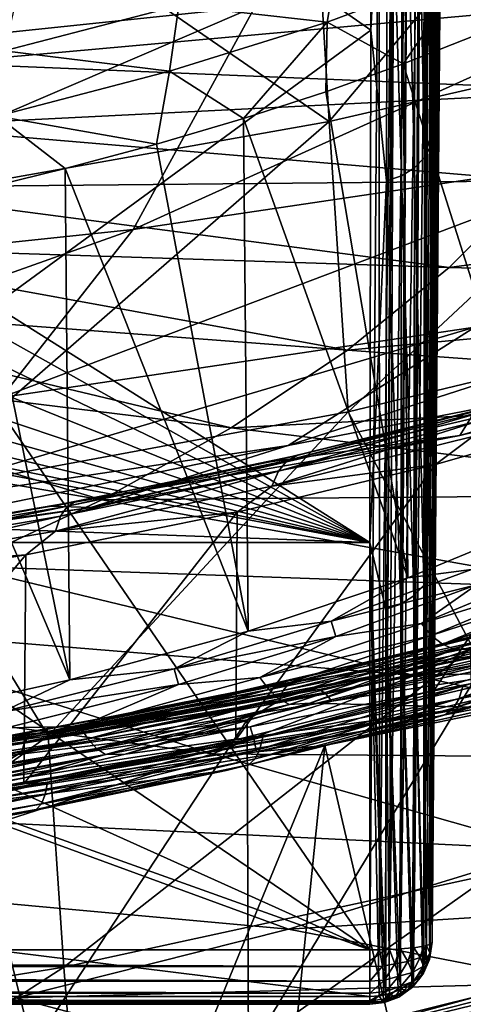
# Model space of a CAD drawing. Header units: metres. Extents: x -109 to 109, y -78 to 121.
# Tile 458 of 656: x 4.75 to 6.17, y -75.4 to -72.25. Entities that reach past the tile are written whole.
import ezdxf

# ---------------------------------------------------------------- set-up
doc = ezdxf.new("R2010")
doc.units = ezdxf.units.M
doc.layers.add('solid_508554_SW0001', color=7, linetype='CONTINUOUS')

msp = doc.modelspace()

# ---------------------------------------------------------------- linework, layer by layer
at = {"layer": 'solid_508554_SW0001'}
for points in [[(6.103077, -69.900299, 44.032681), (6.0696, -73.755203, 45.02684), (6.072062, -72.126152, 47.287102)], [(6.103077, -69.900299, 44.032681), (6.101748, -71.179291, 42.119644), (6.0696, -73.755203, 45.02684)], [(4.670491, -71.443474, 48.439178), (5.876458, -70.467163, 49.544376), (5.872071, -72.281242, 47.410645)], [(5.925507, -71.260773, 48.643032), (5.872071, -72.281242, 47.410645), (5.876458, -70.467163, 49.544376)], [(6.046922, -71.190948, 48.582714), (6.067147, -71.154648, 48.551449), (6.063968, -72.650551, 46.686409)], [(6.063968, -72.650551, 46.686409), (6.067147, -71.154648, 48.551449), (6.072062, -72.126152, 47.287102)], [(6.015029, -71.222054, 48.609539), (6.046922, -71.190948, 48.582714), (6.043739, -72.688919, 46.715103)], [(6.043739, -72.688919, 46.715103), (6.046922, -71.190948, 48.582714), (6.063968, -72.650551, 46.686409)], [(6.101748, -71.179291, 42.119644), (6.06908, -75.196609, 42.646408), (6.0696, -73.755203, 45.02684)], [(6.099722, -71.208229, 42.095615), (6.06908, -75.196609, 42.646408), (6.101748, -71.179291, 42.119644)], [(5.973624, -71.245865, 48.630108), (6.015029, -71.222054, 48.609539), (6.011842, -72.721802, 46.739716)], [(6.011842, -72.721802, 46.739716), (6.015029, -71.222054, 48.609539), (6.043739, -72.688919, 46.715103)], [(6.096743, -71.225815, 42.081718), (6.062056, -75.203468, 42.593639), (6.06908, -75.196609, 42.646408)], [(6.096743, -71.225815, 42.081718), (6.093697, -71.239014, 42.07164), (6.062056, -75.203468, 42.593639)], [(6.099722, -71.208229, 42.095615), (6.096743, -71.225815, 42.081718), (6.06908, -75.196609, 42.646408)], [(5.922316, -72.762749, 46.770424), (5.872071, -72.281242, 47.410645), (5.925507, -71.260773, 48.643032)], [(5.922316, -72.762749, 46.770424), (5.925507, -71.260773, 48.643032), (5.970435, -72.746979, 46.758579)], [(5.925507, -71.260773, 48.643032), (5.973624, -71.245865, 48.630108), (5.970435, -72.746979, 46.758579)], [(5.970435, -72.746979, 46.758579), (5.973624, -71.245865, 48.630108), (6.011842, -72.721802, 46.739716)], [(6.093697, -71.239014, 42.07164), (6.083625, -71.270714, 42.048519), (6.062056, -75.203468, 42.593639)], [(6.082419, -71.273857, 42.046314), (6.040455, -75.209869, 42.54348), (6.050568, -75.207474, 42.562397)], [(6.082419, -71.273857, 42.046314), (6.06975, -71.302299, 42.027054), (6.040455, -75.209869, 42.54348)], [(6.083625, -71.270714, 42.048519), (6.050568, -75.207474, 42.562397), (6.062056, -75.203468, 42.593639)], [(6.083625, -71.270714, 42.048519), (6.082419, -71.273857, 42.046314), (6.050568, -75.207474, 42.562397)], [(3.688985, -72.395264, 16.270603), (3.927015, -71.522141, 14.119404), (5.856967, -71.319809, 14.469856)], [(5.501956, -72.205193, 16.599815), (3.688985, -72.395264, 16.270603), (5.856967, -71.319809, 14.469856)], [(6.06975, -71.302299, 42.027054), (6.059483, -71.321289, 42.014915), (6.040455, -75.209869, 42.54348)], [(6.059483, -71.321289, 42.014915), (6.05259, -71.33271, 42.007935), (6.040455, -75.209869, 42.54348)], [(5.739532, -72.573341, 54.411236), (6.791881, -71.325768, 56.168079), (5.679892, -71.563828, 56.305351)], [(5.739532, -72.573341, 54.411236), (7.140338, -72.251457, 54.245819), (6.791881, -71.325768, 56.168079)], [(6.05259, -71.33271, 42.007935), (6.009489, -75.214737, 42.504459), (6.040455, -75.209869, 42.54348)], [(6.05259, -71.33271, 42.007935), (6.032852, -71.361061, 41.991642), (6.009489, -75.214737, 42.504459)], [(6.028531, -71.366592, 41.988663), (5.96788, -75.218498, 42.473221), (6.006282, -75.215111, 42.501392)], [(6.028531, -71.366592, 41.988663), (5.990768, -71.407364, 41.969093), (5.96788, -75.218498, 42.473221)], [(6.032852, -71.361061, 41.991642), (6.006282, -75.215111, 42.501392), (6.009489, -75.214737, 42.504459)], [(6.032852, -71.361061, 41.991642), (6.028531, -71.366592, 41.988663), (6.006282, -75.215111, 42.501392)], [(5.988801, -71.409172, 41.968342), (5.932094, -75.220276, 42.457397), (5.963968, -75.218742, 42.471069)], [(5.988801, -71.409172, 41.968342), (5.946909, -71.441948, 41.957371), (5.932094, -75.220276, 42.457397)], [(5.990768, -71.407364, 41.969093), (5.963968, -75.218742, 42.471069), (5.96788, -75.218498, 42.473221)], [(5.990768, -71.407364, 41.969093), (5.988801, -71.409172, 41.968342), (5.963968, -75.218742, 42.471069)], [(4.667082, -73.161469, 46.237328), (4.670491, -71.443474, 48.439178), (5.872071, -72.281242, 47.410645)], [(5.943254, -71.444328, 41.956833), (5.899612, -71.467323, 41.955029), (5.899868, -75.221031, 42.449627)], [(5.943254, -71.444328, 41.956833), (5.899868, -75.221031, 42.449627), (5.917799, -75.220703, 42.453255)], [(5.946909, -71.441948, 41.957371), (5.917799, -75.220703, 42.453255), (5.932094, -75.220276, 42.457397)], [(5.946909, -71.441948, 41.957371), (5.943254, -71.444328, 41.956833), (5.917799, -75.220703, 42.453255)], [(3.55548, -71.848854, 42.005054), (5.869088, -75.2211, 42.447231), (5.899612, -71.467323, 41.955029)], [(5.899868, -75.221031, 42.449627), (5.899612, -71.467323, 41.955029), (5.869088, -75.2211, 42.447231)], [(5.739532, -72.573341, 54.411236), (5.679892, -71.563828, 56.305351), (4.556941, -71.759193, 56.418018)], [(4.320586, -72.824783, 54.540447), (5.739532, -72.573341, 54.411236), (4.556941, -71.759193, 56.418018)], [(-3.562535, -71.848, 42.004944), (-5.869088, -75.2211, 42.447231), (5.869088, -75.2211, 42.447231)], [(-1.192517, -72.04007, 42.030128), (-3.562535, -71.848, 42.004944), (5.869088, -75.2211, 42.447231)], [(3.55548, -71.848854, 42.005054), (1.1854, -72.040352, 42.030163), (5.869088, -75.2211, 42.447231)], [(5.11251, -72.918617, 18.787512), (5.501956, -72.205193, 16.599815), (7.277344, -71.94091, 17.057558)], [(6.76223, -72.673042, 19.212852), (5.11251, -72.918617, 18.787512), (7.277344, -71.94091, 17.057558)], [(1.1854, -72.040352, 42.030163), (-1.192517, -72.04007, 42.030128), (5.869088, -75.2211, 42.447231)], [(5.733122, -72.256012, 29.512718), (5.768806, -72.044785, 29.399923), (5.258207, -72.203041, 28.972948)], [(5.733122, -72.256012, 29.512718), (6.184123, -72.087479, 29.988035), (5.768806, -72.044785, 29.399923)], [(5.733122, -72.256012, 29.512718), (5.976275, -72.389343, 29.852709), (6.184123, -72.087479, 29.988035)], [(6.184123, -72.087479, 29.988035), (5.976275, -72.389343, 29.852709), (6.207867, -72.297325, 30.115501)], [(6.063968, -72.650551, 46.686409), (6.072062, -72.126152, 47.287102), (6.0696, -73.755203, 45.02684)], [(4.699964, -72.347305, 28.604912), (5.258207, -72.203041, 28.972948), (4.743149, -72.15979, 28.457996)], [(4.492692, -72.38739, 40.21756), (6.80539, -72.178185, 39.701073), (6.62934, -72.475296, 39.185833)], [(4.492692, -72.38739, 40.21756), (4.596958, -72.179787, 40.577576), (6.80539, -72.178185, 39.701073)], [(5.228584, -72.412788, 29.090164), (5.258207, -72.203041, 28.972948), (4.699964, -72.347305, 28.604912)], [(5.228584, -72.412788, 29.090164), (5.733122, -72.256012, 29.512718), (5.258207, -72.203041, 28.972948)], [(3.427866, -73.09523, 18.481602), (3.688985, -72.395264, 16.270603), (5.501956, -72.205193, 16.599815)], [(5.11251, -72.918617, 18.787512), (3.427866, -73.09523, 18.481602), (5.501956, -72.205193, 16.599815)], [(5.228584, -72.412788, 29.090164), (5.464763, -72.564018, 29.370569), (5.733122, -72.256012, 29.512718)], [(5.733122, -72.256012, 29.512718), (5.464763, -72.564018, 29.370569), (5.728275, -72.478355, 29.604092)], [(5.733122, -72.256012, 29.512718), (5.728275, -72.478355, 29.604092), (5.976275, -72.389343, 29.852709)], [(5.799679, -73.501686, 52.442932), (7.140338, -72.251457, 54.245819), (5.739532, -72.573341, 54.411236)], [(5.799679, -73.501686, 52.442932), (7.213682, -73.161766, 52.288834), (7.140338, -72.251457, 54.245819)], [(4.667082, -73.161469, 46.237328), (5.872071, -72.281242, 47.410645), (5.869609, -73.919083, 45.138454)], [(5.922316, -72.762749, 46.770424), (5.869609, -73.919083, 45.138454), (5.872071, -72.281242, 47.410645)], [(6.437263, -73.847733, 30.9102), (6.207867, -72.297325, 30.115501), (5.976275, -72.389343, 29.852709)], [(4.676899, -72.555832, 28.725733), (5.228584, -72.412788, 29.090164), (4.699964, -72.347305, 28.604912)], [(4.350939, -72.589378, 39.867287), (4.492692, -72.38739, 40.21756), (6.62934, -72.475296, 39.185833)], [(5.991227, -74.031898, 30.370514), (5.976275, -72.389343, 29.852709), (5.728275, -72.478355, 29.604092)], [(5.991227, -74.031898, 30.370514), (6.437263, -73.847733, 30.9102), (5.976275, -72.389343, 29.852709)], [(4.676899, -72.555832, 28.725733), (5.186698, -72.646027, 29.153008), (5.228584, -72.412788, 29.090164)], [(5.228584, -72.412788, 29.090164), (5.186698, -72.646027, 29.153008), (5.464763, -72.564018, 29.370569)], [(4.350939, -72.589378, 39.867287), (6.62934, -72.475296, 39.185833), (6.40142, -72.763474, 38.686089)], [(5.991227, -74.031898, 30.370514), (5.728275, -72.478355, 29.604092), (5.464763, -72.564018, 29.370569)], [(4.366557, -73.767296, 52.563343), (5.739532, -72.573341, 54.411236), (4.320586, -72.824783, 54.540447)], [(4.366557, -73.767296, 52.563343), (5.799679, -73.501686, 52.442932), (5.739532, -72.573341, 54.411236)], [(4.676899, -72.555832, 28.725733), (4.59093, -72.797882, 28.768877), (4.895078, -72.724075, 28.952202)], [(4.676899, -72.555832, 28.725733), (4.895078, -72.724075, 28.952202), (5.186698, -72.646027, 29.153008)], [(5.479579, -74.202972, 29.887163), (5.464763, -72.564018, 29.370569), (5.186698, -72.646027, 29.153008)], [(5.479579, -74.202972, 29.887163), (5.991227, -74.031898, 30.370514), (5.464763, -72.564018, 29.370569)], [(4.17288, -72.784065, 39.529678), (4.350939, -72.589378, 39.867287), (6.40142, -72.763474, 38.686089)], [(4.691066, -73.455612, 21.019253), (5.11251, -72.918617, 18.787512), (6.76223, -72.673042, 19.212852)], [(6.204793, -73.230286, 21.409533), (4.691066, -73.455612, 21.019253), (6.76223, -72.673042, 19.212852)], [(5.479579, -74.202972, 29.887163), (5.186698, -72.646027, 29.153008), (4.895078, -72.724075, 28.952202)], [(6.043739, -72.688919, 46.715103), (6.063968, -72.650551, 46.686409), (6.062211, -74.01503, 44.723255)], [(6.062211, -74.01503, 44.723255), (6.063968, -72.650551, 46.686409), (6.0696, -73.755203, 45.02684)], [(6.011842, -72.721802, 46.739716), (6.043739, -72.688919, 46.715103), (6.04198, -74.055275, 44.749241)], [(6.04198, -74.055275, 44.749241), (6.043739, -72.688919, 46.715103), (6.062211, -74.01503, 44.723255)], [(4.909733, -74.358429, 29.467295), (4.895078, -72.724075, 28.952202), (4.59093, -72.797882, 28.768877)], [(4.909733, -74.358429, 29.467295), (5.479579, -74.202972, 29.887163), (4.895078, -72.724075, 28.952202)], [(5.970435, -72.746979, 46.758579), (6.011842, -72.721802, 46.739716), (6.010081, -74.089783, 44.771523)], [(6.010081, -74.089783, 44.771523), (6.011842, -72.721802, 46.739716), (6.04198, -74.055275, 44.749241)], [(8.45713, -72.729385, 37.52), (6.123414, -73.040466, 38.20575), (6.40142, -72.763474, 38.686089)], [(8.45713, -72.729385, 37.52), (8.085879, -73.092934, 36.889561), (6.123414, -73.040466, 38.20575)], [(4.17288, -72.784065, 39.529678), (6.40142, -72.763474, 38.686089), (6.123414, -73.040466, 38.20575)], [(5.920551, -74.132759, 44.799305), (5.869609, -73.919083, 45.138454), (5.922316, -72.762749, 46.770424)], [(5.920551, -74.132759, 44.799305), (5.922316, -72.762749, 46.770424), (5.968671, -74.116203, 44.788597)], [(5.922316, -72.762749, 46.770424), (5.970435, -72.746979, 46.758579), (5.968671, -74.116203, 44.788597)], [(5.968671, -74.116203, 44.788597), (5.970435, -72.746979, 46.758579), (6.010081, -74.089783, 44.771523)], [(3.960003, -72.969818, 39.207558), (4.17288, -72.784065, 39.529678), (6.123414, -73.040466, 38.20575)], [(4.909733, -74.358429, 29.467295), (4.59093, -72.797882, 28.768877), (4.275333, -72.86718, 28.603712)], [(4.289922, -74.495972, 29.117094), (4.909733, -74.358429, 29.467295), (4.275333, -72.86718, 28.603712)], [(3.145294, -73.617668, 20.738562), (3.427866, -73.09523, 18.481602), (5.11251, -72.918617, 18.787512)], [(4.691066, -73.455612, 21.019253), (3.145294, -73.617668, 20.738562), (5.11251, -72.918617, 18.787512)], [(5.608522, -73.609154, 23.633846), (6.204793, -73.230286, 21.409533), (7.676135, -72.94323, 21.906734)], [(6.93847, -73.349678, 24.083269), (5.608522, -73.609154, 23.633846), (7.676135, -72.94323, 21.906734)], [(3.714083, -73.145088, 38.90361), (3.960003, -72.969818, 39.207558), (5.797497, -73.304108, 37.748569)], [(3.960003, -72.969818, 39.207558), (6.123414, -73.040466, 38.20575), (5.797497, -73.304108, 37.748569)], [(8.085879, -73.092934, 36.889561), (5.797497, -73.304108, 37.748569), (6.123414, -73.040466, 38.20575)], [(6.157379, -73.577011, 26.270704), (6.93847, -73.349678, 24.083269), (8.221022, -73.036179, 24.626266)], [(7.295549, -73.298805, 26.752575), (6.157379, -73.577011, 26.270704), (8.221022, -73.036179, 24.626266)], [(8.085879, -73.092934, 36.889561), (7.652157, -73.438789, 36.289803), (5.797497, -73.304108, 37.748569)], [(3.437172, -73.308426, 38.620365), (3.714083, -73.145088, 38.90361), (5.426218, -73.552322, 37.318127)], [(3.714083, -73.145088, 38.90361), (5.797497, -73.304108, 37.748569), (5.426218, -73.552322, 37.318127)], [(4.654083, -73.239128, 46.128723), (4.667082, -73.161469, 46.237328), (5.869609, -73.919083, 45.138454)], [(6.197645, -74.25415, 50.401619), (7.213682, -73.161766, 52.288834), (5.799679, -73.501686, 52.442932)], [(4.240262, -73.812828, 23.281073), (4.691066, -73.455612, 21.019253), (6.204793, -73.230286, 21.409533)], [(5.608522, -73.609154, 23.633846), (4.240262, -73.812828, 23.281073), (6.204793, -73.230286, 21.409533)], [(4.614789, -73.314949, 46.021839), (4.654083, -73.239128, 46.128723), (5.869609, -73.919083, 45.138454)], [(7.652157, -73.438789, 36.289803), (5.426218, -73.552322, 37.318127), (5.797497, -73.304108, 37.748569)], [(6.205162, -73.500587, 27.827818), (6.157379, -73.577011, 26.270704), (7.295549, -73.298805, 26.752575)], [(3.131581, -73.45845, 38.360195), (3.437172, -73.308426, 38.620365), (5.012484, -73.78318, 36.917789)], [(3.437172, -73.308426, 38.620365), (5.426218, -73.552322, 37.318127), (5.012484, -73.78318, 36.917789)], [(4.55011, -73.385071, 45.92223), (4.614789, -73.314949, 46.021839), (5.869609, -73.919083, 45.138454)], [(4.977149, -73.807281, 25.871876), (5.608522, -73.609154, 23.633846), (6.93847, -73.349678, 24.083269)], [(6.157379, -73.577011, 26.270704), (4.977149, -73.807281, 25.871876), (6.93847, -73.349678, 24.083269)], [(4.463005, -73.446106, 45.834927), (4.55011, -73.385071, 45.92223), (5.869609, -73.919083, 45.138454)], [(3.131581, -73.45845, 38.360195), (5.012484, -73.78318, 36.917789), (4.55953, -73.994865, 36.550694)], [(4.356431, -73.496101, 45.762981), (4.463005, -73.446106, 45.834927), (5.869609, -73.919083, 45.138454)], [(7.652157, -73.438789, 36.289803), (7.159315, -73.764282, 35.725353), (5.426218, -73.552322, 37.318127)], [(5.576598, -73.690681, 27.590445), (5.605115, -73.656815, 27.530478), (6.256232, -73.493736, 27.982357)], [(6.222589, -73.529686, 28.038319), (5.576598, -73.690681, 27.590445), (6.256232, -73.493736, 27.982357)], [(5.605115, -73.656815, 27.530478), (5.639841, -73.639984, 27.466705), (6.297092, -73.47451, 27.923054)], [(6.256232, -73.493736, 27.982357), (5.605115, -73.656815, 27.530478), (6.297092, -73.47451, 27.923054)], [(6.297092, -73.47451, 27.923054), (5.639841, -73.639984, 27.466705), (6.205162, -73.500587, 27.827818)], [(4.233823, -73.533302, 45.709202), (4.356431, -73.496101, 45.762981), (5.869609, -73.919083, 45.138454)], [(4.840063, -74.537033, 50.513474), (5.799679, -73.501686, 52.442932), (4.366557, -73.767296, 52.563343)], [(4.840063, -74.537033, 50.513474), (6.197645, -74.25415, 50.401619), (5.799679, -73.501686, 52.442932)], [(6.205162, -73.500587, 27.827818), (5.549981, -73.660927, 27.393963), (6.157379, -73.577011, 26.270704)], [(5.639841, -73.639984, 27.466705), (5.549981, -73.660927, 27.393963), (6.205162, -73.500587, 27.827818)], [(6.663849, -73.502243, 28.539639), (6.659456, -74.214409, 28.978514), (6.075465, -74.390762, 28.48855)], [(6.079585, -73.669739, 28.046171), (6.663849, -73.502243, 28.539639), (6.075465, -74.390762, 28.48855)], [(6.198239, -73.580147, 28.087482), (6.663849, -73.502243, 28.539639), (6.079585, -73.669739, 28.046171)], [(3.966507, -73.563347, 45.665615), (4.101414, -73.555908, 45.676418), (5.869609, -73.919083, 45.138454)], [(4.101414, -73.555908, 45.676418), (4.233823, -73.533302, 45.709202), (5.869609, -73.919083, 45.138454)], [(7.159315, -73.764282, 35.725353), (5.012484, -73.78318, 36.917789), (5.426218, -73.552322, 37.318127)], [(5.556051, -73.739487, 27.642906), (5.576598, -73.690681, 27.590445), (6.222589, -73.529686, 28.038319)], [(6.198239, -73.580147, 28.087482), (5.556051, -73.739487, 27.642906), (6.222589, -73.529686, 28.038319)], [(-3.966507, -73.563347, 45.665615), (5.869609, -73.919083, 45.138454), (-5.869609, -73.919075, 45.138466)], [(-3.966507, -73.563347, 45.665615), (3.966507, -73.563347, 45.665615), (5.869609, -73.919083, 45.138454)], [(4.850732, -73.80336, 27.038458), (4.977149, -73.807281, 25.871876), (6.157379, -73.577011, 26.270704)], [(5.549981, -73.660927, 27.393963), (4.850732, -73.80336, 27.038458), (6.157379, -73.577011, 26.270704)], [(6.198239, -73.580147, 28.087482), (6.079585, -73.669739, 28.046171), (5.556051, -73.739487, 27.642906)], [(3.762919, -73.988022, 25.558813), (4.240262, -73.812828, 23.281073), (5.608522, -73.609154, 23.633846)], [(4.977149, -73.807281, 25.871876), (3.762919, -73.988022, 25.558813), (5.608522, -73.609154, 23.633846)], [(4.902092, -73.803047, 27.157206), (4.929984, -73.7882, 27.089695), (5.639841, -73.639984, 27.466705)], [(5.605115, -73.656815, 27.530478), (4.902092, -73.803047, 27.157206), (5.639841, -73.639984, 27.466705)], [(5.639841, -73.639984, 27.466705), (4.929984, -73.7882, 27.089695), (5.549981, -73.660927, 27.393963)], [(4.929984, -73.7882, 27.089695), (4.850732, -73.80336, 27.038458), (5.549981, -73.660927, 27.393963)], [(4.879383, -73.835167, 27.22052), (4.902092, -73.803047, 27.157206), (5.605115, -73.656815, 27.530478)], [(5.576598, -73.690681, 27.590445), (4.879383, -73.835167, 27.22052), (5.605115, -73.656815, 27.530478)], [(6.079585, -73.669739, 28.046171), (6.075465, -74.390762, 28.48855), (5.440691, -74.550041, 28.069588)], [(5.445279, -73.822121, 27.625244), (6.079585, -73.669739, 28.046171), (5.440691, -74.550041, 28.069588)], [(5.556051, -73.739487, 27.642906), (6.079585, -73.669739, 28.046171), (5.445279, -73.822121, 27.625244)], [(4.863258, -73.882584, 27.275726), (4.879383, -73.835167, 27.22052), (5.576598, -73.690681, 27.590445)], [(5.556051, -73.739487, 27.642906), (4.863258, -73.882584, 27.275726), (5.576598, -73.690681, 27.590445)], [(5.556051, -73.739487, 27.642906), (5.445279, -73.822121, 27.625244), (4.863258, -73.882584, 27.275726)], [(3.467736, -74.75, 50.597683), (4.840063, -74.537033, 50.513474), (4.366557, -73.767296, 52.563343)], [(7.159315, -73.764282, 35.725353), (6.61116, -74.066895, 35.200573), (5.012484, -73.78318, 36.917789)], [(6.062211, -74.01503, 44.723255), (6.0696, -73.755203, 45.02684), (6.06908, -75.196609, 42.646408)], [(4.115314, -73.926643, 26.764565), (3.762919, -73.988022, 25.558813), (4.977149, -73.807281, 25.871876)], [(4.850732, -73.80336, 27.038458), (4.115314, -73.926643, 26.764565), (4.977149, -73.807281, 25.871876)], [(4.177284, -73.917046, 26.798082), (4.115314, -73.926643, 26.764565), (4.850732, -73.80336, 27.038458)], [(4.140425, -73.961128, 26.934391), (4.156785, -73.930351, 26.868502), (4.902092, -73.803047, 27.157206)], [(4.879383, -73.835167, 27.22052), (4.140425, -73.961128, 26.934391), (4.902092, -73.803047, 27.157206)], [(4.156785, -73.930351, 26.868502), (4.177284, -73.917046, 26.798082), (4.929984, -73.7882, 27.089695)], [(4.902092, -73.803047, 27.157206), (4.156785, -73.930351, 26.868502), (4.929984, -73.7882, 27.089695)], [(4.929984, -73.7882, 27.089695), (4.177284, -73.917046, 26.798082), (4.850732, -73.80336, 27.038458)], [(6.61116, -74.066895, 35.200573), (4.55953, -73.994865, 36.550694), (5.012484, -73.78318, 36.917789)], [(4.129213, -74.007477, 26.991678), (4.140425, -73.961128, 26.934391), (4.879383, -73.835167, 27.22052)], [(4.863258, -73.882584, 27.275726), (4.129213, -74.007477, 26.991678), (4.879383, -73.835167, 27.22052)], [(5.445279, -73.822121, 27.625244), (5.440691, -74.550041, 28.069588), (4.762617, -74.690819, 27.725624)], [(4.768551, -73.958076, 27.280706), (5.445279, -73.822121, 27.625244), (4.762617, -74.690819, 27.725624)], [(4.863258, -73.882584, 27.275726), (5.445279, -73.822121, 27.625244), (4.768551, -73.958076, 27.280706)], [(6.19441, -74.005325, 30.60433), (6.437263, -73.847733, 30.9102), (5.991227, -74.031898, 30.370514)], [(4.863258, -73.882584, 27.275726), (4.768551, -73.958076, 27.280706), (4.129213, -74.007477, 26.991678)], [(5.869088, -75.370178, 42.742207), (-5.869088, -75.370178, 42.742207), (-5.869609, -73.919075, 45.138466)], [(5.869609, -73.919083, 45.138454), (5.869088, -75.370178, 42.742207), (-5.869609, -73.919075, 45.138466)], [(5.898969, -75.368217, 42.741116), (5.869088, -75.370178, 42.742207), (5.869609, -73.919083, 45.138454)], [(5.919977, -75.364418, 42.739025), (5.869609, -73.919083, 45.138454), (5.920551, -74.132759, 44.799305)], [(5.913802, -75.365746, 42.739765), (5.869609, -73.919083, 45.138454), (5.919977, -75.364418, 42.739025)], [(5.913802, -75.365746, 42.739765), (5.898969, -75.368217, 42.741116), (5.869609, -73.919083, 45.138454)], [(4.768551, -73.958076, 27.280706), (4.762617, -74.690819, 27.725624), (4.04897, -74.811729, 27.460007)], [(4.057024, -74.076424, 27.015644), (4.768551, -73.958076, 27.280706), (4.04897, -74.811729, 27.460007)], [(4.129213, -74.007477, 26.991678), (4.768551, -73.958076, 27.280706), (4.057024, -74.076424, 27.015644)], [(6.011927, -74.344299, 34.719521), (4.070901, -74.18573, 36.219707), (4.55953, -73.994865, 36.550694)], [(6.61116, -74.066895, 35.200573), (6.011927, -74.344299, 34.719521), (4.55953, -73.994865, 36.550694)], [(6.484923, -73.99192, 30.919458), (6.034317, -74.177788, 30.374599), (6.519158, -74.028969, 30.906963)], [(6.21064, -74.054596, 30.607483), (6.034317, -74.177788, 30.374599), (6.484923, -73.99192, 30.919458)], [(6.19441, -74.005325, 30.60433), (5.991227, -74.031898, 30.370514), (5.745715, -74.170341, 30.129782)], [(6.19441, -74.005325, 30.60433), (5.745715, -74.170341, 30.129782), (6.21064, -74.054596, 30.607483)], [(6.034317, -74.177788, 30.374599), (6.065637, -74.216003, 30.35849), (6.519158, -74.028969, 30.906963)], [(6.04198, -74.055275, 44.749241), (6.062211, -74.01503, 44.723255), (6.061463, -75.242966, 42.672001)], [(6.061463, -75.242966, 42.672001), (6.062211, -74.01503, 44.723255), (6.06908, -75.196609, 42.646408)], [(6.519158, -74.028969, 30.906963), (6.065637, -74.216003, 30.35849), (6.558843, -74.056053, 30.887161)], [(5.745715, -74.170341, 30.129782), (5.991227, -74.031898, 30.370514), (5.479579, -74.202972, 29.887163)], [(5.745715, -74.170341, 30.129782), (5.760686, -74.220078, 30.131474), (6.21064, -74.054596, 30.607483)], [(6.21064, -74.054596, 30.607483), (5.760686, -74.220078, 30.131474), (6.034317, -74.177788, 30.374599)], [(6.010081, -74.089783, 44.771523), (6.04198, -74.055275, 44.749241), (6.041666, -75.283562, 42.694427)], [(6.049801, -75.270103, 42.68697), (6.041666, -75.283562, 42.694427), (6.04198, -74.055275, 44.749241)], [(6.061463, -75.242966, 42.672001), (6.049801, -75.270103, 42.68697), (6.04198, -74.055275, 44.749241)], [(6.065637, -74.216003, 30.35849), (6.101846, -74.244461, 30.334417), (6.558843, -74.056053, 30.887161)], [(6.558843, -74.056053, 30.887161), (6.101846, -74.244461, 30.334417), (6.601299, -74.07135, 30.861389)], [(6.105586, -74.244675, 27.748266), (6.791153, -74.054092, 28.291464), (6.319995, -74.189621, 27.884306)], [(6.380162, -74.178932, 28.011744), (6.791153, -74.054092, 28.291464), (6.105586, -74.244675, 27.748266)], [(5.968671, -74.116203, 44.788597), (6.010081, -74.089783, 44.771523), (6.008864, -75.320313, 42.714706)], [(6.038947, -75.287514, 42.696594), (6.008864, -75.320313, 42.714706), (6.010081, -74.089783, 44.771523)], [(6.038947, -75.287514, 42.696594), (6.010081, -74.089783, 44.771523), (6.041666, -75.283562, 42.694427)], [(7.960026, -74.289536, 33.250252), (6.011927, -74.344299, 34.719521), (6.61116, -74.066895, 35.200573)], [(6.101846, -74.244461, 30.334417), (6.1405, -74.261253, 30.304008), (6.601299, -74.07135, 30.861389)], [(6.601299, -74.07135, 30.861389), (6.1405, -74.261253, 30.304008), (6.204233, -74.25573, 30.297274)], [(5.920551, -74.132759, 44.799305), (5.968671, -74.116203, 44.788597), (5.967692, -75.34742, 42.729652)], [(6.003417, -75.324806, 42.717175), (5.967692, -75.34742, 42.729652), (5.968671, -74.116203, 44.788597)], [(6.008864, -75.320313, 42.714706), (6.003417, -75.324806, 42.717175), (5.968671, -74.116203, 44.788597)], [(5.931733, -75.361366, 42.737347), (5.919977, -75.364418, 42.739025), (5.920551, -74.132759, 44.799305)], [(5.959811, -75.351128, 42.731701), (5.931733, -75.361366, 42.737347), (5.920551, -74.132759, 44.799305)], [(5.967692, -75.34742, 42.729652), (5.959811, -75.351128, 42.731701), (5.920551, -74.132759, 44.799305)], [(5.366247, -74.594345, 34.285912), (3.550421, -74.354279, 35.927418), (4.070901, -74.18573, 36.219707)], [(6.011927, -74.344299, 34.719521), (5.366247, -74.594345, 34.285912), (4.070901, -74.18573, 36.219707)], [(5.745715, -74.170341, 30.129782), (5.479579, -74.202972, 29.887163), (5.243691, -74.322861, 29.707283)], [(5.745715, -74.170341, 30.129782), (5.243691, -74.322861, 29.707283), (5.760686, -74.220078, 30.131474)], [(6.034317, -74.177788, 30.374599), (5.517702, -74.350304, 29.886877), (6.065637, -74.216003, 30.35849)], [(5.760686, -74.220078, 30.131474), (5.517702, -74.350304, 29.886877), (6.034317, -74.177788, 30.374599)], [(5.610744, -74.368858, 27.480106), (6.380162, -74.178932, 28.011744), (6.105586, -74.244675, 27.748266)], [(6.358241, -74.203552, 28.048714), (6.380162, -74.178932, 28.011744), (5.610744, -74.368858, 27.480106)], [(5.70857, -74.389229, 25.437355), (6.68037, -74.181313, 26.038605), (6.771721, -74.166412, 26.04722)], [(5.70857, -74.389229, 25.437355), (6.771721, -74.166412, 26.04722), (5.728634, -74.402527, 25.402744)], [(5.70857, -74.389229, 25.437355), (6.283223, -74.269348, 25.797592), (6.68037, -74.181313, 26.038605)], [(6.771721, -74.166412, 26.04722), (6.795536, -74.178925, 26.014761), (5.728634, -74.402527, 25.402744)], [(5.728634, -74.402527, 25.402744), (6.795536, -74.178925, 26.014761), (5.747827, -74.426262, 25.373667)], [(6.795536, -74.178925, 26.014761), (6.818313, -74.201912, 25.98774), (5.747827, -74.426262, 25.373667)], [(5.243691, -74.322861, 29.707283), (5.479579, -74.202972, 29.887163), (4.909733, -74.358429, 29.467295)], [(5.517702, -74.350304, 29.886877), (5.545677, -74.38958, 29.867493), (6.065637, -74.216003, 30.35849)], [(6.065637, -74.216003, 30.35849), (5.545677, -74.38958, 29.867493), (6.101846, -74.244461, 30.334417)], [(5.547302, -74.37619, 27.368917), (6.319995, -74.189621, 27.884306), (6.283223, -74.269348, 25.797592)], [(6.105586, -74.244675, 27.748266), (6.319995, -74.189621, 27.884306), (5.547302, -74.37619, 27.368917)], [(5.591988, -74.392136, 27.519598), (6.358241, -74.203552, 28.048714), (5.610744, -74.368858, 27.480106)], [(6.342541, -74.237663, 28.081018), (6.358241, -74.203552, 28.048714), (5.591988, -74.392136, 27.519598)], [(5.747827, -74.426262, 25.373667), (6.818313, -74.201912, 25.98774), (6.510162, -74.307968, 25.764574)], [(6.166576, -74.377998, 28.56641), (6.075465, -74.390762, 28.48855), (6.659456, -74.214409, 28.978514)], [(6.747714, -74.199623, 29.073921), (6.734337, -74.239952, 29.101398), (6.155103, -74.417747, 28.595547)], [(6.166576, -74.377998, 28.56641), (6.747714, -74.199623, 29.073921), (6.155103, -74.417747, 28.595547)], [(6.166576, -74.377998, 28.56641), (6.659456, -74.214409, 28.978514), (6.747714, -74.199623, 29.073921)], [(5.243691, -74.322861, 29.707283), (5.257249, -74.373032, 29.707634), (5.760686, -74.220078, 30.131474)], [(5.760686, -74.220078, 30.131474), (5.257249, -74.373032, 29.707634), (5.517702, -74.350304, 29.886877)], [(5.361902, -74.415321, 27.279329), (6.105586, -74.244675, 27.748266), (5.547302, -74.37619, 27.368917)], [(5.610744, -74.368858, 27.480106), (6.105586, -74.244675, 27.748266), (5.361902, -74.415321, 27.279329)], [(5.545677, -74.38958, 29.867493), (5.5779, -74.419289, 29.839571), (6.101846, -74.244461, 30.334417)], [(6.101846, -74.244461, 30.334417), (5.5779, -74.419289, 29.839571), (6.1405, -74.261253, 30.304008)], [(5.578541, -74.425201, 27.55394), (6.23638, -74.305122, 28.031839), (6.342541, -74.237663, 28.081018)], [(5.578541, -74.425201, 27.55394), (6.342541, -74.237663, 28.081018), (5.591988, -74.392136, 27.519598)], [(6.734337, -74.239952, 29.101398), (6.712882, -74.271919, 29.134235), (6.13645, -74.448853, 28.630827)], [(6.155103, -74.417747, 28.595547), (6.734337, -74.239952, 29.101398), (6.13645, -74.448853, 28.630827)], [(4.890362, -75.276451, 48.457241), (6.197645, -74.25415, 50.401619), (4.840063, -74.537033, 50.513474)], [(4.890362, -75.276451, 48.457241), (6.260953, -74.979385, 48.356327), (6.197645, -74.25415, 50.401619)], [(5.075663, -74.497688, 25.406424), (6.283223, -74.269348, 25.797592), (5.627301, -74.398849, 25.443228)], [(5.547302, -74.37619, 27.368917), (6.283223, -74.269348, 25.797592), (5.075663, -74.497688, 25.406424)], [(5.5779, -74.419289, 29.839571), (5.612194, -74.437439, 29.804996), (6.1405, -74.261253, 30.304008)], [(6.1405, -74.261253, 30.304008), (5.612194, -74.437439, 29.804996), (5.677324, -74.43322, 29.793533)], [(5.70857, -74.389229, 25.437355), (5.627301, -74.398849, 25.443228), (6.283223, -74.269348, 25.797592)], [(5.677324, -74.43322, 29.793533), (6.196338, -74.445557, 28.800503), (6.191552, -74.26046, 30.283615)], [(6.1405, -74.261253, 30.304008), (5.677324, -74.43322, 29.793533), (6.191552, -74.26046, 30.283615)], [(6.712882, -74.271919, 29.134235), (6.68472, -74.29348, 29.170326), (6.111812, -74.469337, 28.669994)], [(6.13645, -74.448853, 28.630827), (6.712882, -74.271919, 29.134235), (6.111812, -74.469337, 28.669994)], [(6.1405, -74.261253, 30.304008), (6.191552, -74.26046, 30.283615), (6.204233, -74.25573, 30.297274)], [(5.481513, -75.55175, 28.156689), (6.23638, -74.305122, 28.031839), (5.477032, -74.486427, 27.5245)], [(5.578541, -74.425201, 27.55394), (5.477032, -74.486427, 27.5245), (6.23638, -74.305122, 28.031839)], [(5.481513, -75.55175, 28.156689), (6.240793, -75.362511, 28.661333), (6.23638, -74.305122, 28.031839)], [(5.486001, -74.508751, 25.21517), (6.510162, -74.307968, 25.764574), (5.498454, -74.54718, 25.203119)], [(5.747827, -74.426262, 25.373667), (6.510162, -74.307968, 25.764574), (5.486001, -74.508751, 25.21517)], [(6.510162, -74.307968, 25.764574), (6.524946, -74.34594, 25.753775), (5.498454, -74.54718, 25.203119)], [(7.226295, -74.611069, 32.692665), (6.011927, -74.344299, 34.719521), (7.960026, -74.289536, 33.250252)], [(6.111812, -74.469337, 28.669994), (6.68472, -74.29348, 29.170326), (6.196338, -74.445557, 28.800503)], [(5.243691, -74.322861, 29.707283), (4.909733, -74.358429, 29.467295), (4.694625, -74.460945, 29.342186)], [(5.243691, -74.322861, 29.707283), (4.694625, -74.460945, 29.342186), (5.257249, -74.373032, 29.707634)], [(7.226295, -74.611069, 32.692665), (5.366247, -74.594345, 34.285912), (6.011927, -74.344299, 34.719521)], [(5.366247, -74.594345, 34.285912), (4.679107, -74.815094, 33.903095), (3.550421, -74.354279, 35.927418)], [(4.694625, -74.460945, 29.342186), (4.909733, -74.358429, 29.467295), (4.289922, -74.495972, 29.117094)], [(4.694625, -74.460945, 29.342186), (4.706623, -74.511505, 29.34133), (5.257249, -74.373032, 29.707634)], [(5.257249, -74.373032, 29.707634), (4.706623, -74.511505, 29.34133), (4.942626, -74.506966, 29.463371)], [(4.722017, -74.537788, 26.943548), (5.547302, -74.37619, 27.368917), (5.075663, -74.497688, 25.406424)], [(5.361902, -74.415321, 27.279329), (5.547302, -74.37619, 27.368917), (4.722017, -74.537788, 26.943548)], [(4.781233, -74.534645, 27.03788), (5.610744, -74.368858, 27.480106), (5.361902, -74.415321, 27.279329)], [(5.591988, -74.392136, 27.519598), (5.610744, -74.368858, 27.480106), (4.781233, -74.534645, 27.03788)], [(5.517702, -74.350304, 29.886877), (4.942626, -74.506966, 29.463371), (5.545677, -74.38958, 29.867493)], [(5.257249, -74.373032, 29.707634), (4.942626, -74.506966, 29.463371), (5.517702, -74.350304, 29.886877)], [(5.498454, -74.54718, 25.203119), (6.524946, -74.34594, 25.753775), (5.506389, -74.588562, 25.201616)], [(6.524946, -74.34594, 25.753775), (6.534362, -74.387024, 25.753067), (5.506389, -74.588562, 25.201616)], [(5.725562, -74.568092, 25.310648), (6.797133, -74.347847, 25.916763), (6.099653, -76.175873, 25.787521)], [(6.534362, -74.387024, 25.753067), (6.797133, -74.347847, 25.916763), (5.725562, -74.568092, 25.310648)], [(6.797133, -74.347847, 25.916763), (6.631574, -76.077408, 26.095049), (6.099653, -76.175873, 25.787521)], [(5.075663, -74.497688, 25.406424), (5.627301, -74.398849, 25.443228), (4.517054, -74.577797, 24.954237)], [(4.583601, -74.573036, 24.935036), (4.517054, -74.577797, 24.954237), (5.627301, -74.398849, 25.443228)], [(4.583601, -74.573036, 24.935036), (5.627301, -74.398849, 25.443228), (5.70857, -74.389229, 25.437355)], [(4.583601, -74.573036, 24.935036), (5.70857, -74.389229, 25.437355), (4.599687, -74.586983, 24.898649)], [(5.70857, -74.389229, 25.437355), (5.728634, -74.402527, 25.402744), (4.599687, -74.586983, 24.898649)], [(4.599687, -74.586983, 24.898649), (5.728634, -74.402527, 25.402744), (4.615075, -74.611343, 24.867874)], [(5.728634, -74.402527, 25.402744), (5.747827, -74.426262, 25.373667), (4.615075, -74.611343, 24.867874)], [(4.766061, -74.556786, 27.07951), (5.591988, -74.392136, 27.519598), (4.781233, -74.534645, 27.03788)], [(5.578541, -74.425201, 27.55394), (5.591988, -74.392136, 27.519598), (4.766061, -74.556786, 27.07951)], [(4.942626, -74.506966, 29.463371), (4.966872, -74.54718, 29.441105), (5.545677, -74.38958, 29.867493)], [(5.545677, -74.38958, 29.867493), (4.966872, -74.54718, 29.441105), (5.5779, -74.419289, 29.839571)], [(5.527272, -74.540909, 28.128075), (5.440691, -74.550041, 28.069588), (6.075465, -74.390762, 28.48855)], [(5.506389, -74.588562, 25.201616), (6.534362, -74.387024, 25.753067), (5.725562, -74.568092, 25.310648)], [(6.166576, -74.377998, 28.56641), (6.155103, -74.417747, 28.595547), (5.517923, -74.580116, 28.158665)], [(5.527272, -74.540909, 28.128075), (6.166576, -74.377998, 28.56641), (5.517923, -74.580116, 28.158665)], [(5.527272, -74.540909, 28.128075), (6.075465, -74.390762, 28.48855), (6.166576, -74.377998, 28.56641)], [(4.568646, -74.564026, 26.89077), (5.361902, -74.415321, 27.279329), (4.722017, -74.537788, 26.943548)], [(4.781233, -74.534645, 27.03788), (5.361902, -74.415321, 27.279329), (4.568646, -74.564026, 26.89077)], [(4.615075, -74.611343, 24.867874), (5.747827, -74.426262, 25.373667), (5.486001, -74.508751, 25.21517)], [(4.755242, -74.588959, 27.115582), (5.477032, -74.486427, 27.5245), (5.578541, -74.425201, 27.55394)], [(4.755242, -74.588959, 27.115582), (5.578541, -74.425201, 27.55394), (4.766061, -74.556786, 27.07951)], [(4.966872, -74.54718, 29.441105), (4.994653, -74.577995, 29.409809), (5.5779, -74.419289, 29.839571)], [(5.5779, -74.419289, 29.839571), (4.994653, -74.577995, 29.409809), (5.612194, -74.437439, 29.804996)], [(4.994653, -74.577995, 29.409809), (5.024092, -74.597328, 29.371595), (5.612194, -74.437439, 29.804996)], [(5.612194, -74.437439, 29.804996), (5.024092, -74.597328, 29.371595), (5.086372, -74.595505, 29.35251)], [(5.086372, -74.595505, 29.35251), (6.196338, -74.445557, 28.800503), (5.677324, -74.43322, 29.793533)], [(5.612194, -74.437439, 29.804996), (5.086372, -74.595505, 29.35251), (5.677324, -74.43322, 29.793533)], [(6.155103, -74.417747, 28.595547), (6.13645, -74.448853, 28.630827), (5.502393, -74.610435, 28.196083)], [(5.517923, -74.580116, 28.158665), (6.155103, -74.417747, 28.595547), (5.502393, -74.610435, 28.196083)], [(4.097334, -74.804428, 28.825531), (6.031824, -74.492027, 28.671312), (6.196338, -74.445557, 28.800503)], [(4.43899, -74.739861, 28.981947), (4.097334, -74.804428, 28.825531), (6.196338, -74.445557, 28.800503)], [(4.769111, -74.670105, 29.157913), (4.43899, -74.739861, 28.981947), (6.196338, -74.445557, 28.800503)], [(5.086372, -74.595505, 29.35251), (4.769111, -74.670105, 29.157913), (6.196338, -74.445557, 28.800503)], [(6.13645, -74.448853, 28.630827), (6.111812, -74.469337, 28.669994), (5.481675, -74.629921, 28.237938)], [(5.502393, -74.610435, 28.196083), (6.13645, -74.448853, 28.630827), (5.481675, -74.629921, 28.237938)], [(5.481675, -74.629921, 28.237938), (6.111812, -74.469337, 28.669994), (6.031824, -74.492027, 28.671312)], [(6.111812, -74.469337, 28.669994), (6.196338, -74.445557, 28.800503), (6.031824, -74.492027, 28.671312)], [(5.409407, -74.648323, 28.252943), (6.031824, -74.492027, 28.671312), (3.728918, -74.866135, 28.683529)], [(3.745546, -74.863518, 28.689373), (3.728918, -74.866135, 28.683529), (6.031824, -74.492027, 28.671312)], [(4.097334, -74.804428, 28.825531), (3.745546, -74.863518, 28.689373), (6.031824, -74.492027, 28.671312)], [(3.835728, -74.676758, 25.095888), (5.075663, -74.497688, 25.406424), (4.517054, -74.577797, 24.954237)], [(3.853584, -74.672989, 26.612467), (5.075663, -74.497688, 25.406424), (3.835728, -74.676758, 25.095888)], [(3.853584, -74.672989, 26.612467), (4.722017, -74.537788, 26.943548), (5.075663, -74.497688, 25.406424)], [(4.66994, -75.715157, 27.739815), (5.477032, -74.486427, 27.5245), (4.66613, -74.643654, 27.105963)], [(4.755242, -74.588959, 27.115582), (4.66613, -74.643654, 27.105963), (5.477032, -74.486427, 27.5245)], [(4.66994, -75.715157, 27.739815), (5.481513, -75.55175, 28.156689), (5.477032, -74.486427, 27.5245)], [(5.481675, -74.629921, 28.237938), (6.031824, -74.492027, 28.671312), (5.409407, -74.648323, 28.252943)], [(4.942626, -74.506966, 29.463371), (4.317472, -74.645493, 29.110226), (4.966872, -74.54718, 29.441105)], [(4.706623, -74.511505, 29.34133), (4.317472, -74.645493, 29.110226), (4.942626, -74.506966, 29.463371)], [(4.409567, -74.674438, 24.762615), (5.486001, -74.508751, 25.21517), (4.419568, -74.713242, 24.749533)], [(4.615075, -74.611343, 24.867874), (5.486001, -74.508751, 25.21517), (4.409567, -74.674438, 24.762615)], [(5.486001, -74.508751, 25.21517), (5.498454, -74.54718, 25.203119), (4.419568, -74.713242, 24.749533)], [(3.50423, -75.500145, 48.533226), (4.840063, -74.537033, 50.513474), (3.467736, -74.75, 50.597683)], [(3.50423, -75.500145, 48.533226), (4.890362, -75.276451, 48.457241), (4.840063, -74.537033, 50.513474)], [(3.891404, -74.695236, 26.735254), (4.766061, -74.556786, 27.07951), (3.902647, -74.673996, 26.69194)], [(4.755242, -74.588959, 27.115582), (4.766061, -74.556786, 27.07951), (3.891404, -74.695236, 26.735254)], [(3.902647, -74.673996, 26.69194), (4.781233, -74.534645, 27.03788), (4.568646, -74.564026, 26.89077)], [(4.766061, -74.556786, 27.07951), (4.781233, -74.534645, 27.03788), (3.902647, -74.673996, 26.69194)], [(4.317472, -74.645493, 29.110226), (4.337649, -74.686508, 29.085506), (4.966872, -74.54718, 29.441105)], [(4.966872, -74.54718, 29.441105), (4.337649, -74.686508, 29.085506), (4.994653, -74.577995, 29.409809)], [(4.419568, -74.713242, 24.749533), (5.498454, -74.54718, 25.203119), (4.425945, -74.75486, 24.747377)], [(5.498454, -74.54718, 25.203119), (5.506389, -74.588562, 25.201616), (4.425945, -74.75486, 24.747377)], [(4.837997, -74.686172, 27.765583), (4.762617, -74.690819, 27.725624), (5.440691, -74.550041, 28.069588)], [(5.527272, -74.540909, 28.128075), (5.517923, -74.580116, 28.158665), (4.830963, -74.724899, 27.797388)], [(4.837997, -74.686172, 27.765583), (5.527272, -74.540909, 28.128075), (4.830963, -74.724899, 27.797388)], [(4.837997, -74.686172, 27.765583), (5.440691, -74.550041, 28.069588), (5.527272, -74.540909, 28.128075)], [(3.883522, -74.7267, 26.772686), (4.66613, -74.643654, 27.105963), (4.755242, -74.588959, 27.115582)], [(3.883522, -74.7267, 26.772686), (4.755242, -74.588959, 27.115582), (3.891404, -74.695236, 26.735254)], [(4.337649, -74.686508, 29.085506), (4.360592, -74.718262, 29.051361), (4.994653, -74.577995, 29.409809)], [(4.994653, -74.577995, 29.409809), (4.360592, -74.718262, 29.051361), (5.024092, -74.597328, 29.371595)], [(4.425945, -74.75486, 24.747377), (5.506389, -74.588562, 25.201616), (4.595785, -74.749329, 24.812838)], [(4.595785, -74.749329, 24.812838), (5.725562, -74.568092, 25.310648), (4.99176, -76.353378, 25.254301)], [(5.506389, -74.588562, 25.201616), (5.725562, -74.568092, 25.310648), (4.595785, -74.749329, 24.812838)], [(6.440733, -74.900444, 32.190857), (4.679107, -74.815094, 33.903095), (5.366247, -74.594345, 34.285912)], [(5.024092, -74.597328, 29.371595), (4.769111, -74.670105, 29.157913), (5.086372, -74.595505, 29.35251)], [(5.517923, -74.580116, 28.158665), (5.502393, -74.610435, 28.196083), (4.818831, -74.754501, 27.836592)], [(4.830963, -74.724899, 27.797388), (5.517923, -74.580116, 28.158665), (4.818831, -74.754501, 27.836592)], [(5.725562, -74.568092, 25.310648), (5.552506, -76.268143, 25.507059), (4.99176, -76.353378, 25.254301)], [(6.440733, -74.900444, 32.190857), (5.366247, -74.594345, 34.285912), (7.226295, -74.611069, 32.692665)], [(5.725562, -74.568092, 25.310648), (6.099653, -76.175873, 25.787521), (5.552506, -76.268143, 25.507059)], [(4.360592, -74.718262, 29.051361), (4.384751, -74.738609, 29.010092), (5.024092, -74.597328, 29.371595)], [(5.024092, -74.597328, 29.371595), (4.384751, -74.738609, 29.010092), (4.769111, -74.670105, 29.157913)], [(5.502393, -74.610435, 28.196083), (5.481675, -74.629921, 28.237938), (4.80238, -74.773087, 27.880688)], [(4.818831, -74.754501, 27.836592), (5.502393, -74.610435, 28.196083), (4.80238, -74.773087, 27.880688)], [(5.409407, -74.648323, 28.252943), (3.728918, -74.866135, 28.683529), (3.731124, -74.951736, 27.553677)], [(4.740249, -74.787529, 27.907692), (5.409407, -74.648323, 28.252943), (3.731124, -74.951736, 27.553677)], [(4.80238, -74.773087, 27.880688), (5.409407, -74.648323, 28.252943), (4.740249, -74.787529, 27.907692)], [(4.80238, -74.773087, 27.880688), (5.481675, -74.629921, 28.237938), (5.409407, -74.648323, 28.252943)], [(4.107985, -74.811798, 27.484472), (4.04897, -74.811729, 27.460007), (4.762617, -74.690819, 27.725624)], [(4.837997, -74.686172, 27.765583), (4.830963, -74.724899, 27.797388), (4.103419, -74.850105, 27.517225)], [(4.107985, -74.811798, 27.484472), (4.837997, -74.686172, 27.765583), (4.103419, -74.850105, 27.517225)], [(4.107985, -74.811798, 27.484472), (4.762617, -74.690819, 27.725624), (4.837997, -74.686172, 27.765583)], [(4.384751, -74.738609, 29.010092), (4.43899, -74.739861, 28.981947), (4.769111, -74.670105, 29.157913)], [(4.818831, -74.754501, 27.836592), (4.80238, -74.773087, 27.880688), (4.083, -74.896896, 27.603666)], [(4.09491, -74.879082, 27.557823), (4.818831, -74.754501, 27.836592), (4.083, -74.896896, 27.603666)], [(4.830963, -74.724899, 27.797388), (4.818831, -74.754501, 27.836592), (4.09491, -74.879082, 27.557823)], [(4.103419, -74.850105, 27.517225), (4.830963, -74.724899, 27.797388), (4.09491, -74.879082, 27.557823)], [(4.595785, -74.749329, 24.812838), (4.99176, -76.353378, 25.254301), (4.418985, -76.430801, 25.029745)], [(4.083, -74.896896, 27.603666), (4.80238, -74.773087, 27.880688), (4.740249, -74.787529, 27.907692)], [(5.608973, -75.155571, 31.748432), (3.955817, -75.004852, 33.574028), (4.679107, -74.815094, 33.903095)], [(5.608973, -75.155571, 31.748432), (4.679107, -74.815094, 33.903095), (6.440733, -74.900444, 32.190857)], [(5.608973, -75.155571, 31.748432), (6.440733, -74.900444, 32.190857), (7.464009, -75.03936, 30.055166)], [(4.736981, -75.374619, 31.368563), (3.955817, -75.004852, 33.574028), (5.608973, -75.155571, 31.748432)], [(4.940378, -75.913528, 46.367802), (6.260953, -74.979385, 48.356327), (4.890362, -75.276451, 48.457241)], [(4.940378, -75.913528, 46.367802), (6.323833, -75.60247, 46.278896), (6.260953, -74.979385, 48.356327)], [(5.608973, -75.155571, 31.748432), (7.464009, -75.03936, 30.055166), (6.494257, -75.326706, 29.557198)], [(4.736981, -75.374619, 31.368563), (5.608973, -75.155571, 31.748432), (6.494257, -75.326706, 29.557198)], [(5.869088, -75.27449, 42.461971), (5.869088, -75.2211, 42.447231), (-5.869088, -75.2211, 42.447231)], [(5.869088, -75.27449, 42.461971), (-5.869088, -75.2211, 42.447231), (-5.869088, -75.27449, 42.461971)], [(5.899868, -75.221031, 42.449627), (5.869088, -75.2211, 42.447231), (5.869088, -75.27449, 42.461971)], [(5.909407, -75.273499, 42.466015), (5.899868, -75.221031, 42.449627), (5.869088, -75.27449, 42.461971)], [(5.917799, -75.220703, 42.453255), (5.899868, -75.221031, 42.449627), (5.909407, -75.273499, 42.466015)], [(5.932094, -75.220276, 42.457397), (5.909407, -75.273499, 42.466015), (5.949282, -75.265778, 42.476498)], [(5.917799, -75.220703, 42.453255), (5.909407, -75.273499, 42.466015), (5.932094, -75.220276, 42.457397)], [(5.932094, -75.220276, 42.457397), (5.949282, -75.265778, 42.476498), (5.963968, -75.218742, 42.471069)], [(5.949282, -75.265778, 42.476498), (5.990835, -75.258507, 42.50008), (5.96788, -75.218498, 42.473221)], [(5.949282, -75.265778, 42.476498), (5.96788, -75.218498, 42.473221), (5.963968, -75.218742, 42.471069)], [(5.96788, -75.218498, 42.473221), (5.990835, -75.258507, 42.50008), (6.006282, -75.215111, 42.501392)], [(5.990835, -75.258507, 42.50008), (6.030149, -75.245659, 42.538284), (6.009489, -75.214737, 42.504459)], [(5.990835, -75.258507, 42.50008), (6.009489, -75.214737, 42.504459), (6.006282, -75.215111, 42.501392)], [(6.009489, -75.214737, 42.504459), (6.030149, -75.245659, 42.538284), (6.040455, -75.209869, 42.54348)], [(6.030149, -75.245659, 42.538284), (6.050568, -75.207474, 42.562397), (6.040455, -75.209869, 42.54348)], [(6.030149, -75.245659, 42.538284), (6.040762, -75.273048, 42.578815), (6.050568, -75.207474, 42.562397)], [(6.040762, -75.273048, 42.578815), (6.060901, -75.231384, 42.602051), (6.050568, -75.207474, 42.562397)], [(6.062056, -75.203468, 42.593639), (6.050568, -75.207474, 42.562397), (6.060901, -75.231384, 42.602051)], [(6.060629, -75.252632, 42.644253), (6.061463, -75.242966, 42.672001), (6.06908, -75.196609, 42.646408)], [(6.060901, -75.231384, 42.602051), (6.060629, -75.252632, 42.644253), (6.06908, -75.196609, 42.646408)], [(6.062056, -75.203468, 42.593639), (6.060901, -75.231384, 42.602051), (6.06908, -75.196609, 42.646408)], [(5.990835, -75.258507, 42.50008), (6.005324, -75.293526, 42.537136), (6.030149, -75.245659, 42.538284)], [(6.005324, -75.293526, 42.537136), (6.040762, -75.273048, 42.578815), (6.030149, -75.245659, 42.538284)], [(6.040621, -75.295555, 42.623528), (6.060629, -75.252632, 42.644253), (6.060901, -75.231384, 42.602051)], [(6.040762, -75.273048, 42.578815), (6.040621, -75.295555, 42.623528), (6.060901, -75.231384, 42.602051)], [(6.040621, -75.295555, 42.623528), (6.049801, -75.270103, 42.68697), (6.060629, -75.252632, 42.644253)], [(6.060629, -75.252632, 42.644253), (6.049801, -75.270103, 42.68697), (6.061463, -75.242966, 42.672001)], [(5.869088, -75.321793, 42.490788), (-5.869088, -75.27449, 42.461971), (-5.869088, -75.321793, 42.490788)], [(5.869088, -75.321793, 42.490788), (5.869088, -75.27449, 42.461971), (-5.869088, -75.27449, 42.461971)], [(3.54055, -76.147812, 46.434761), (4.890362, -75.276451, 48.457241), (3.50423, -75.500145, 48.533226)], [(3.54055, -76.147812, 46.434761), (4.940378, -75.913528, 46.367802), (4.890362, -75.276451, 48.457241)], [(5.909407, -75.273499, 42.466015), (5.869088, -75.27449, 42.461971), (5.869088, -75.321793, 42.490788)], [(5.916547, -75.31823, 42.495251), (5.909407, -75.273499, 42.466015), (5.869088, -75.321793, 42.490788)], [(5.949282, -75.265778, 42.476498), (5.909407, -75.273499, 42.466015), (5.916547, -75.31823, 42.495251)], [(5.949282, -75.265778, 42.476498), (5.916547, -75.31823, 42.495251), (5.961668, -75.305023, 42.506451)], [(5.949282, -75.265778, 42.476498), (5.961668, -75.305023, 42.506451), (5.990835, -75.258507, 42.50008)], [(5.961668, -75.305023, 42.506451), (6.005324, -75.293526, 42.537136), (5.990835, -75.258507, 42.50008)], [(6.005324, -75.293526, 42.537136), (6.010245, -75.32164, 42.581802), (6.040762, -75.273048, 42.578815)], [(6.008864, -75.320313, 42.714706), (6.038947, -75.287514, 42.696594), (6.041666, -75.283562, 42.694427)], [(6.029735, -75.311768, 42.669617), (6.008864, -75.320313, 42.714706), (6.041666, -75.283562, 42.694427)], [(6.010245, -75.32164, 42.581802), (6.040621, -75.295555, 42.623528), (6.040762, -75.273048, 42.578815)], [(6.029735, -75.311768, 42.669617), (6.041666, -75.283562, 42.694427), (6.049801, -75.270103, 42.68697)], [(6.040621, -75.295555, 42.623528), (6.029735, -75.311768, 42.669617), (6.049801, -75.270103, 42.68697)], [(6.494257, -75.326706, 29.557198), (6.838793, -75.271385, 29.391197), (6.15354, -75.478416, 28.813593)], [(6.265656, -75.44709, 28.83662), (6.15354, -75.478416, 28.813593), (6.838793, -75.271385, 29.391197)], [(5.916547, -75.31823, 42.495251), (5.869088, -75.321793, 42.490788), (5.869088, -75.359383, 42.531471)], [(5.920239, -75.354012, 42.535404), (5.916547, -75.31823, 42.495251), (5.869088, -75.359383, 42.531471)], [(5.961668, -75.305023, 42.506451), (5.916547, -75.31823, 42.495251), (5.920239, -75.354012, 42.535404)], [(5.961668, -75.305023, 42.506451), (5.920239, -75.354012, 42.535404), (5.968057, -75.337151, 42.54541)], [(5.961668, -75.305023, 42.506451), (5.968057, -75.337151, 42.54541), (6.005324, -75.293526, 42.537136)], [(6.008864, -75.320313, 42.714706), (5.967692, -75.34742, 42.729652), (6.003417, -75.324806, 42.717175)], [(5.990693, -75.349846, 42.681114), (5.967692, -75.34742, 42.729652), (6.008864, -75.320313, 42.714706)], [(5.968057, -75.337151, 42.54541), (6.010245, -75.32164, 42.581802), (6.005324, -75.293526, 42.537136)], [(5.990693, -75.349846, 42.681114), (6.008864, -75.320313, 42.714706), (6.029735, -75.311768, 42.669617)], [(6.005251, -75.340858, 42.630943), (5.990693, -75.349846, 42.681114), (6.029735, -75.311768, 42.669617)], [(6.005251, -75.340858, 42.630943), (6.029735, -75.311768, 42.669617), (6.040621, -75.295555, 42.623528)], [(6.010245, -75.32164, 42.581802), (6.005251, -75.340858, 42.630943), (6.040621, -75.295555, 42.623528)], [(5.869088, -75.359383, 42.531471), (-5.869088, -75.321793, 42.490788), (-5.869088, -75.359383, 42.531471)], [(5.869088, -75.359383, 42.531471), (5.869088, -75.321793, 42.490788), (-5.869088, -75.321793, 42.490788)], [(4.736981, -75.374619, 31.368563), (6.494257, -75.326706, 29.557198), (5.480592, -75.573235, 29.129675)], [(5.480592, -75.573235, 29.129675), (6.494257, -75.326706, 29.557198), (6.15354, -75.478416, 28.813593)], [(5.968057, -75.337151, 42.54541), (5.920239, -75.354012, 42.535404), (5.920215, -75.37825, 42.583557)], [(5.968057, -75.337151, 42.54541), (5.920215, -75.37825, 42.583557), (5.968035, -75.360077, 42.590855)], [(5.967692, -75.34742, 42.729652), (5.931733, -75.361366, 42.737347), (5.959811, -75.351128, 42.731701)], [(5.949181, -75.373085, 42.689198), (5.931733, -75.361366, 42.737347), (5.967692, -75.34742, 42.729652)], [(5.949181, -75.373085, 42.689198), (5.967692, -75.34742, 42.729652), (5.990693, -75.349846, 42.681114)], [(5.961605, -75.372322, 42.639843), (5.949181, -75.373085, 42.689198), (5.990693, -75.349846, 42.681114)], [(5.961605, -75.372322, 42.639843), (5.990693, -75.349846, 42.681114), (6.005251, -75.340858, 42.630943)], [(5.968035, -75.360077, 42.590855), (5.961605, -75.372322, 42.639843), (6.005251, -75.340858, 42.630943)], [(5.968035, -75.360077, 42.590855), (6.005251, -75.340858, 42.630943), (6.010245, -75.32164, 42.581802)], [(5.968057, -75.337151, 42.54541), (5.968035, -75.360077, 42.590855), (6.010245, -75.32164, 42.581802)], [(5.869088, -75.384369, 42.580906), (-5.869088, -75.359383, 42.531471), (-5.869088, -75.384369, 42.580906)], [(5.869088, -75.384369, 42.580906), (5.869088, -75.359383, 42.531471), (-5.869088, -75.359383, 42.531471)], [(5.869088, -75.389984, 42.690475), (-5.869088, -75.370178, 42.742207), (5.869088, -75.370178, 42.742207)], [(5.869088, -75.389984, 42.690475), (-5.869088, -75.389984, 42.690475), (-5.869088, -75.370178, 42.742207)], [(3.831013, -75.55603, 31.053976), (4.736981, -75.374619, 31.368563), (5.480592, -75.573235, 29.129675)], [(5.559716, -75.548523, 28.21274), (6.240793, -75.362511, 28.661333), (5.481513, -75.55175, 28.156689)], [(5.559716, -75.548523, 28.21274), (6.320392, -75.356628, 28.73283), (6.240793, -75.362511, 28.661333)], [(6.308854, -75.396072, 28.762098), (6.320392, -75.356628, 28.73283), (5.559716, -75.548523, 28.21274)], [(5.920239, -75.354012, 42.535404), (5.869088, -75.359383, 42.531471), (5.869088, -75.384369, 42.580906)], [(5.920215, -75.37825, 42.583557), (5.920239, -75.354012, 42.535404), (5.869088, -75.384369, 42.580906)], [(5.898969, -75.368217, 42.741116), (5.869088, -75.389984, 42.690475), (5.869088, -75.370178, 42.742207)], [(5.909294, -75.386002, 42.689552), (5.869088, -75.389984, 42.690475), (5.898969, -75.368217, 42.741116)], [(5.916476, -75.389175, 42.636215), (5.920215, -75.37825, 42.583557), (5.869088, -75.384369, 42.580906)], [(5.898969, -75.368217, 42.741116), (5.919977, -75.364418, 42.739025), (5.931733, -75.361366, 42.737347)], [(5.909294, -75.386002, 42.689552), (5.898969, -75.368217, 42.741116), (5.931733, -75.361366, 42.737347)], [(5.913802, -75.365746, 42.739765), (5.919977, -75.364418, 42.739025), (5.898969, -75.368217, 42.741116)], [(5.949181, -75.373085, 42.689198), (5.909294, -75.386002, 42.689552), (5.931733, -75.361366, 42.737347)], [(5.949181, -75.373085, 42.689198), (5.916476, -75.389175, 42.636215), (5.909294, -75.386002, 42.689552)], [(5.961605, -75.372322, 42.639843), (5.920215, -75.37825, 42.583557), (5.916476, -75.389175, 42.636215)], [(5.961605, -75.372322, 42.639843), (5.916476, -75.389175, 42.636215), (5.949181, -75.373085, 42.689198)], [(5.968035, -75.360077, 42.590855), (5.920215, -75.37825, 42.583557), (5.961605, -75.372322, 42.639843)], [(5.869088, -75.394836, 42.6353), (-5.869088, -75.384369, 42.580906), (-5.869088, -75.394836, 42.6353)], [(5.869088, -75.394836, 42.6353), (5.869088, -75.384369, 42.580906), (-5.869088, -75.384369, 42.580906)], [(5.869088, -75.389984, 42.690475), (-5.869088, -75.394836, 42.6353), (-5.869088, -75.389984, 42.690475)], [(5.869088, -75.389984, 42.690475), (5.869088, -75.394836, 42.6353), (-5.869088, -75.394836, 42.6353)], [(5.916476, -75.389175, 42.636215), (5.869088, -75.384369, 42.580906), (5.869088, -75.394836, 42.6353)], [(5.909294, -75.386002, 42.689552), (5.869088, -75.394836, 42.6353), (5.869088, -75.389984, 42.690475)], [(5.909294, -75.386002, 42.689552), (5.916476, -75.389175, 42.636215), (5.869088, -75.394836, 42.6353)]]:
    msp.add_3dface(points, dxfattribs=at)

doc.saveas('drawing.dxf')
